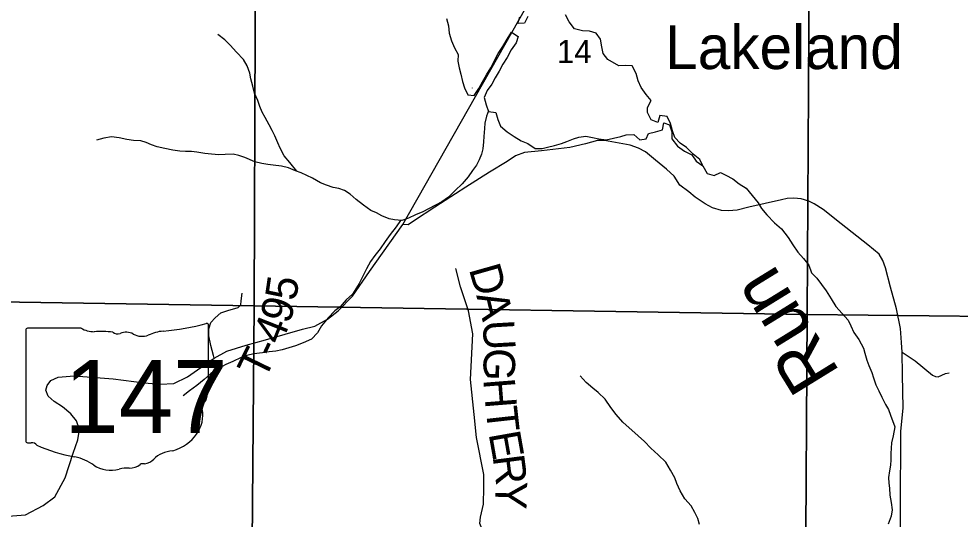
# Model space of a CAD drawing. Extents: x 2043100 to 2470832, y 443715 to 810583.
# Drawn here: x 2278495 to 2287455, y 684041 to 688807 of the extents above; entities that cross this region are included whole.
import ezdxf

# ---------------------------------------------------------------- set-up
doc = ezdxf.new("R2010")
doc.units = 0
for name, color, linetype in [('GM_X_County_Road', 7, 'Continuous'), ('GM_X_Major_Lake', 7, 'Continuous'), ('GM_X_Minor_River', 7, 'Continuous'), ('GM_X_Minor_River_Text', 7, 'Continuous'), ('GM_X_Section', 7, 'Continuous'), ('GM_X_Section_Text', 7, 'Continuous'), ('GM_X_State_Location', 7, 'Continuous'), ('GM_X_State_Route', 7, 'Continuous'), ('GM_X_State_Shield', 7, 'Continuous'), ('GM_X_Township_Road', 7, 'Continuous'), ('GM_X_Township_Road_Text', 7, 'Continuous'), ('GM_X_Unincorporated_Text', 7, 'Continuous')]:
    doc.layers.add(name, color=color, linetype=linetype)

msp = doc.modelspace()

# ---------------------------------------------------------------- linework, layer by layer
at = {"layer": 'GM_X_County_Road'}
msp.add_lwpolyline([(2286889.6, 683526.7), (2286886, 684146.1), (2286891.4, 684877.8), (2286911.1, 685101.8), (2286906.3, 685416.5), (2286901.7, 685630.9), (2286897.4, 685723.1), (2286887, 685857.3), (2286848.5, 686045.6), (2286791.9, 686251.9), (2286745.3, 686434.2), (2286717.1, 686504.2), (2286682.9, 686564.3), (2286576.6, 686654.1), (2286321.8, 686855.8), (2286149.3, 686991.6), (2286065.1, 687043.5), (2286012.9, 687069.4), (2285942.8, 687091.3), (2285872.7, 687099.1), (2285806.7, 687096.9), (2285754.7, 687082.7), (2285442.6, 687011.7), (2285332.5, 686985.3), (2285250.5, 686977.1), (2285182.4, 686982.9), (2285098.3, 687006.7), (2285026.1, 687044.6), (2284933.8, 687108.5), (2284873.6, 687158.4), (2284787.4, 687222.3), (2284731.7, 687307.6), (2284661, 687373.9), (2284555.8, 687461.9), (2284459.2, 687539.7), (2284394.3, 687575.8), (2284313.5, 687604.6), (2284069.8, 687647.9), (2284002, 687647.9), (2283889.6, 687616.2), (2283739.6, 687583), (2283471.4, 687549.8), (2283307, 687535.4), (2283223.3, 687502.3), (2283144, 687448.9), (2282973.9, 687348), (2282750.3, 687205.2), (2282454.7, 687014.8), (2282261.5, 686886.5), (2282200.9, 686846.1), (2282149, 686849)], dxfattribs=at)
at = {"layer": 'GM_X_Major_Lake'}
for points in [[(2282564.9, 688811.2), (2282583.3, 688741.2), (2282591.7, 688671.2), (2282612.2, 688597.2), (2282642.5, 688531.3), (2282676.9, 688467.5), (2282673.2, 688403.4), (2282687.6, 688339.4), (2282701.9, 688279.4), (2282718.3, 688209.4), (2282736.7, 688149.5), (2282769, 688083.6), (2282829, 688077.9), (2282872.6, 688144.3), (2282908.2, 688206.6), (2282947.8, 688274.9), (2282987.4, 688339.3), (2283022.9, 688409.6), (2283058.5, 688475.9), (2283102.1, 688542.3), (2283143.6, 688612.6), (2283183.2, 688681), (2283249.4, 688639.3), (2283227.8, 688577.1), (2283180.2, 688510.7), (2283142.7, 688440.4), (2283103.1, 688374.1), (2283067.5, 688309.8), (2283029.9, 688245.4), (2282996.3, 688185.2), (2282952.6, 688124.8), (2282925.1, 688056.5), (2282943.4, 687988.6), (2282965.8, 687924.6), (2283033.8, 687915), (2283054.2, 687849.1), (2283078.5, 687785.2), (2283142.8, 687731.5), (2283209, 687685.9), (2283275.2, 687646.2), (2283339.3, 687618.6), (2283409.5, 687571), (2283475.5, 687573.4), (2283527.4, 687583.8), (2283595.2, 687602.2), (2283659, 687618.6), (2283710.9, 687639)], [(2283340.2, 688828.2), (2283306.6, 688765.9), (2283244.7, 688763.5), (2283262.3, 688827.7)], [(2284207.5, 688358), (2284100, 688418.5), (2284057.7, 688478.3), (2284045.4, 688540.3), (2284032.9, 688612.3), (2283990.6, 688670.1), (2283926.6, 688689.7), (2283858.6, 688693.3), (2283784.6, 688712.8), (2283732.2, 688778.6), (2283699.8, 688844.5)], [(2284225.2, 687686.7), (2284275.3, 687700.8), (2284347.4, 687704.9), (2284405.5, 687654.9), (2284467.5, 687665), (2284489.5, 687715.1), (2284555.6, 687731.2), (2284621.7, 687751.4), (2284633.7, 687815.5), (2284689.7, 687797.6), (2284709.8, 687729.5), (2284711.8, 687663.4), (2284765.9, 687593.3), (2284832, 687547.3), (2284900.2, 687513.3), (2284942.2, 687451.3), (2285006.3, 687407.3), (2284976.3, 687467.4), (2284914.2, 687519.4), (2284850.1, 687581.4), (2284790, 687621.4), (2284739.9, 687677.4), (2284717.8, 687741.5), (2284697.7, 687809.6), (2284665.7, 687877.7), (2284595.6, 687887.6), (2284575.6, 687819.4), (2284513.5, 687845.4), (2284479.4, 687913.5), (2284477.4, 687963.6), (2284513.4, 688029.8), (2284467.3, 688085.8), (2284419.2, 688151.9), (2284391.1, 688217.9), (2284371.1, 688288), (2284333, 688358.1), (2284270.9, 688364), (2284207.5, 688358)], [(2283710.9, 687639), (2283774.7, 687663.4), (2283826.6, 687679.8), (2283892.5, 687688.2), (2283956.5, 687676.6), (2284016.5, 687665), (2284084.5, 687653.4), (2284225.2, 687686.7)]]:
    msp.add_lwpolyline(points, dxfattribs=at)
at = {"layer": 'GM_X_Minor_River'}
for points in [[(2281139.9, 687356), (2281074.6, 687437.8), (2281020.3, 687503.5), (2280983.9, 687575.4), (2280961.7, 687627.3), (2280931.3, 687691.3), (2280907, 687743.2), (2280878.8, 687797.1), (2280840.4, 687866.9), (2280812.1, 687918.8), (2280789.8, 687972.8), (2280771.6, 688028.8), (2280739.2, 688100.7), (2280722.8, 688166.7), (2280704.5, 688236.6), (2280694.2, 688290.6), (2280667.8, 688358.6), (2280633.5, 688418.5), (2280567.1, 688490.2), (2280506.8, 688555.9), (2280454.5, 688607.7), (2280388.3, 688657.3)], [(2282814.4, 688148.2), (2282814.1, 688149.2)], [(2282964.1, 687929.5), (2282945.8, 687879.1), (2282930.2, 687813), (2282928.4, 687762.9), (2282920.8, 687686.8), (2282919.1, 687636.7), (2282911.5, 687570.5), (2282897.8, 687518.4), (2282878.1, 687464.2), (2282852.3, 687412), (2282814.6, 687361.7), (2282772.9, 687303.4), (2282713.3, 687235), (2282649.7, 687172.5), (2282586, 687108.1), (2282520.3, 687063.6), (2282460.5, 687033.3), (2282394.7, 686996.8), (2282340.9, 686968.5), (2282271, 686940), (2282205.2, 686909.6), (2282139.4, 686885.2), (2282069.3, 686892.8), (2282019.3, 686902.5), (2281951.1, 686932.2), (2281901, 686957.9), (2281846.9, 686981.6), (2281774.6, 687033.3), (2281706.4, 687085), (2281648.1, 687136.7), (2281595.9, 687172.4), (2281541.9, 687192.2), (2281485.8, 687201.8), (2281423.7, 687223.5), (2281365.6, 687245.2), (2281291.4, 687290.8), (2281237.3, 687316.5), (2281183.1, 687340.3), (2281129.1, 687360), (2281062.9, 687387.6), (2280996.8, 687405.3), (2280914.8, 687412.8), (2280864.8, 687420.5), (2280808.8, 687430.2), (2280742.7, 687443.8), (2280646.5, 687485.3), (2280588.4, 687505), (2280534.4, 687518.7), (2280458.4, 687516.3), (2280400.4, 687511.9), (2280330.4, 687517.6), (2280264.4, 687523.2), (2280190.3, 687536.8), (2280138.3, 687542.5), (2280082.3, 687544.2), (2280026.3, 687547.8), (2279960.3, 687557.5), (2279886.2, 687571), (2279812.2, 687586.6), (2279758.1, 687606.4), (2279706, 687630.1), (2279655.9, 687643.8), (2279585.9, 687649.4), (2279521.9, 687659.1), (2279449.8, 687672.7), (2279375.8, 687682.2), (2279303.8, 687671.8), (2279234, 687651.4)], [(2285006.3, 687407.3), (2285047.8, 687334), (2285112, 687316.1), (2285174, 687344.4), (2285224.2, 687318.5), (2285290.4, 687284.7), (2285350.6, 687236.7), (2285416.8, 687192.9), (2285475, 687124.9), (2285531.3, 687054.9), (2285563.5, 687000.9), (2285615.7, 686939), (2285688, 686865), (2285754.2, 686807.1), (2285818.5, 686723.1), (2285860.7, 686653.1), (2285909, 686585.1), (2285963.2, 686523.2), (2286015.4, 686461.2), (2286039.6, 686389.1), (2286091.8, 686337.2), (2286134, 686277.2), (2286180.3, 686217.2), (2286228.5, 686139.2), (2286272.7, 686067.2), (2286389.2, 685935.3), (2286413.4, 685883.3), (2286443.6, 685819.2), (2286491.8, 685753.2), (2286534.1, 685671.2), (2286546.2, 685621.1), (2286566.4, 685555), (2286586.5, 685505), (2286612.7, 685438.9), (2286630.9, 685386.9), (2286653, 685320.8), (2286681.2, 685264.8), (2286709.4, 685204.8), (2286743.6, 685134.7), (2286771.8, 685084.7), (2286791.9, 685032.7), (2286832.5, 684920.6)], [(2282127.5, 686886.5), (2282085.7, 686826.8), (2282030.1, 686754.4), (2281980.5, 686686), (2281934.8, 686615.7), (2281885.2, 686551.3), (2281843.5, 686495), (2281805.9, 686424.7), (2281770.3, 686356.4), (2281734.7, 686286.1), (2281703, 686233.9), (2281671.2, 686183.6), (2281611.5, 686129.2), (2281553.9, 686062.8), (2281502.1, 686026.4), (2281438.5, 685958), (2281376.9, 685883.5), (2281337.3, 685815.2), (2281279.6, 685756.8), (2281201.8, 685722.3), (2281130, 685693.8), (2281064.1, 685673.4), (2281002.2, 685655.1), (2280942.3, 685642.7), (2280876.4, 685634.3), (2280814.5, 685625.9), (2280732.5, 685617.4), (2280666.6, 685601), (2280612.7, 685580.7), (2280533, 685544.2), (2280465.1, 685513.8), (2280395.4, 685477.3), (2280321.6, 685428.8), (2280260, 685372.4), (2280188.3, 685315.9), (2280120.6, 685263.4), (2280058.9, 685215)], [(2284244.1, 684966.6), (2284180.8, 685036.7), (2284130.4, 685106.5), (2284076, 685184.2), (2284009.7, 685247.9), (2283957.5, 685289.7), (2283895.2, 685343.4), (2283836.9, 685407.2)], [(2284974.9, 683989.8), (2284958.6, 684047.8), (2284930.3, 684105.7), (2284896, 684167.6), (2284835.6, 684235.4), (2284789.2, 684311.2), (2284758.8, 684381.1), (2284738.5, 684435.1), (2284698.1, 684509), (2284653.7, 684582.8), (2284579.4, 684654.5), (2284509.1, 684716.1), (2284448.7, 684781.9), (2284388.5, 684835.6), (2284244.1, 684966.6)], [(2286832.5, 684920.6), (2286818.6, 684833.9), (2286801, 684769.7), (2286799.3, 684717.6), (2286793.6, 684665.5), (2286796, 684605.4), (2286790.2, 684555.3), (2286780.6, 684501.2), (2286772.9, 684437), (2286775.2, 684385), (2286783.5, 684335), (2286783.9, 684270.9), (2286798.3, 684200.9), (2286808.7, 684130.8), (2286799.1, 684068.7), (2286769.5, 683994.4)]]:
    msp.add_lwpolyline(points, dxfattribs=at)
at = {"layer": 'GM_X_Section'}
for points in [[(2275486.2, 691462.8), (2280753.4, 691386.7), (2280735.8, 686074.1), (2275452.6, 686156)], [(2280753.4, 691386.7), (2286029, 691327), (2285999.1, 685990.1), (2280735.8, 686074.1)], [(2286029, 691327), (2291298.1, 691272.2), (2291263.2, 688598.5), (2291224.3, 685932.8), (2285999.1, 685990.1)], [(2275452.6, 686156), (2280735.8, 686074.1), (2280691.6, 680798.9), (2275412.5, 680866.8)], [(2280735.8, 686074.1), (2285999.1, 685990.1), (2285965.2, 680797), (2280691.6, 680798.9)], [(2285999.1, 685990.1), (2291224.3, 685932.8), (2291199.6, 683225), (2291196.8, 680705.8), (2285965.2, 680797)]]:
    msp.add_lwpolyline(points, close=True, dxfattribs=at)
at = {"layer": 'GM_X_State_Route'}
for points in [[(2281833.1, 686400.8), (2281833.9, 686402), (2282149, 686849), (2283465.6, 689172.1), (2283624.2, 689451.9), (2284085.8, 690297.9), (2284322.1, 690722.8), (2284482.2, 690893.7), (2284605.3, 690991.9), (2284732.9, 691058), (2285040.6, 691163), (2285186.6, 691206.3), (2285649.1, 691258.9), (2286058.9, 691289), (2286380.6, 691321.2), (2286722.5, 691337.9), (2286882.3, 691332.3), (2287025.2, 691312.9), (2287245.2, 691262.7), (2287587.4, 691108.5)], [(2278393.9, 684068.8), (2278559.8, 684081.7), (2278725.6, 684172.6), (2278838.1, 684253.3), (2278937.6, 684435), (2279011.1, 684671.5), (2279057.3, 684795.5), (2279071.7, 684895), (2279045, 684978.7), (2278991.7, 685045), (2278912.4, 685111.4), (2278830.2, 685161.8), (2278775.4, 685213.7), (2278752.3, 685271.4), (2278763.8, 685316.1), (2278798.4, 685362.3), (2278870.5, 685392.5), (2279023.4, 685407), (2279394, 685376.7), (2279689.6, 685339.2), (2279841, 685327.7), (2279969.4, 685333.4), (2280099.2, 685398.3), (2280355.7, 685575.7), (2280475.5, 685640.6), (2280660.1, 685698.3), (2280841.8, 685750.2), (2281029.3, 685805), (2281195.1, 685851.1), (2281311.9, 685878.5), (2281431.6, 685946.3), (2281535.4, 686027), (2281672.4, 686166.9), (2281833.1, 686400.8)]]:
    msp.add_lwpolyline(points, dxfattribs=at)
at = {"layer": 'GM_X_State_Shield'}
for p, q in [((2279088.3, 685860.9), (2278578.7, 685860.9)), ((2280301.8, 685334.3), (2280301.8, 685887.1)), ((2278561.6, 685842.7), (2278561.6, 684786.1)), ((2280301.6, 685334.5), (2280301.8, 685334.3))]:
    msp.add_line(p, q, dxfattribs=at)
for centre, major_axis, start_param, end_param in [((2278581.5, 685845), (20.2, 0), 1.712693, 3.28349), ((2279209.7, 685983.6), (195.5, 0), 4.042523, 4.731795), ((2279681.9, 687301.4), (1845.5, 0), 4.814394, 5.042369), ((2280282.5, 685889.4), (19.4, 0), 6.141152, 7.989035), ((2279274.5, 685267.7), (702, 0), 1.404758, 1.657858), ((2279433.9, 685850.4), (56.4, 0), 3.836095, 5.185415), ((2279516.7, 685728.3), (117.3, 0), 0.950623, 2.079405), ((2279668.1, 685895.8), (141.1, 0), 4.081561, 5.145723), ((2279917.3, 685538.2), (371.3, 0), 1.699011, 2.107814), ((2280297.3, 685293.8), (30, 0), 1.883978, 3.671073), ((2280281.1, 685332.2), (20.7, 0), 5.05454, 6.418171), ((2280106.6, 685223.9), (180, 0), 5.934695, 6.695948), ((2280371.2, 685103), (130.9, 0), 2.387724, 3.262537), ((2279785.3, 685032.7), (461.6, 0), 5.101752, 6.440018), ((2278581.7, 684783.8), (20.3, 0), 3.00124, 4.508301), ((2278584.8, 684891.9), (155.2, 0), 4.665946, 4.897461), ((2278616.5, 684725.1), (56, 0), 0.519207, 1.627899), ((2279323.1, 685674.5), (1332.7, 0), 4.195997, 4.488961), ((2279979.9, 684489.4), (252.8, 0), 1.647645, 2.488434), ((2278925.8, 684311.4), (417, 0), 0.823519, 1.323587), ((2279659.6, 684683.7), (149.1, 0), 4.937069, 5.64225), ((2279376.8, 684719.9), (264.6, 0), 4.026481, 4.996735), ((2279529.7, 684354.5), (217.4, 0), 1.495662, 1.94098), ((2279549, 684640.7), (141, 0), 4.691044, 5.507374), ((2279676.5, 684538.4), (39.7, 0), 1.147584, 2.315152)]:
    msp.add_ellipse(centre, major_axis=major_axis, ratio=0.8, start_param=start_param, end_param=end_param, dxfattribs=at)
at = {"layer": 'GM_X_Township_Road'}
for points in [[(2282828.4, 685037), (2282828.4, 685037.6), (2282795.5, 685372.6), (2282817.3, 685807.6), (2282773.8, 686025.1), (2282697.7, 686253.6), (2282654.2, 686427.6)], [(2280355.7, 685575.7), (2280346.6, 685601.5), (2280321.8, 685696), (2280303.9, 685789.1), (2280303.9, 685854), (2280322.7, 685913.8), (2280363, 685960), (2280419.3, 686007.6), (2280495, 686031.4), (2280550.5, 686046.5), (2280581.5, 686057.3), (2280607.5, 686081.8), (2280612.7, 686121.1), (2280620.5, 686195)], [(2286901.7, 685630.9), (2287026, 685549.1), (2287192.5, 685413.3), (2287220.6, 685399.3), (2287244.6, 685397.4), (2287280.6, 685413.5), (2287314.6, 685427.7), (2287350.6, 685435.8)], [(2284558.2, 682664.2), (2284480.3, 682637.5), (2284430.3, 682633), (2284317.8, 682666.1), (2284138.6, 682757.9), (2283844.7, 682958.2), (2283671.7, 683071.2), (2283438, 683253.9), (2283226.3, 683452.8), (2283072.8, 683624), (2282959.1, 683839.6), (2282908.3, 683937.5), (2282881.8, 684001.4), (2282889.4, 684061.6), (2282916.6, 684184), (2282921.4, 684344.3), (2282920.5, 684466.5), (2282849.9, 684817.9), (2282828.4, 685037)]]:
    msp.add_lwpolyline(points, dxfattribs=at)

# ---------------------------------------------------------------- texts
at = {"layer": 'GM_X_Minor_River_Text'}
msp.add_text('Run', height=499.92, rotation=121.68927, dxfattribs=at).set_placement((2286316.6, 685438.4))
at = {"layer": 'GM_X_Section_Text'}
msp.add_text('14', height=220.83, rotation=0.00001, dxfattribs=at).set_placement((2283617.4, 688386.1))
at = {"layer": 'GM_X_State_Location'}
for s in ['s', 'r']:
    msp.add_text(s, height=0.0000833, dxfattribs=at).set_placement((2279412.3, 685244.6))
msp.add_text('147', height=0.0000833, rotation=0.00001, dxfattribs=at).set_placement((2279059, 685171.4))
at = {"layer": 'GM_X_State_Shield'}
msp.add_text('147', height=696.1, dxfattribs=at).set_placement((2278928.5, 684860.6))
at = {"layer": 'GM_X_Township_Road_Text'}
for s, rotation, p in [('D', 285.85484, (2282776.9, 686424.6)), ('5', 81.62771, (2281133.2, 686113.5)), ('9', 73.63595, (2281071.4, 685891.7)), ('A', 283.75617, (2282848.2, 686173.5)), ('4', 68.34747, (2280993.4, 685691.4)), ('U', 273.36412, (2282908.9, 685931.2)), ('T', 64.15561, (2280834.1, 685355.7)), ('-', 65.12726, (2280934.3, 685562.7)), ('G', 267.93768, (2282924.3, 685675.2)), ('H', 274.54726, (2282915.6, 685373.6)), ('T', 276.41216, (2282937.5, 685099.8)), ('E', 280.09212, (2282965.6, 684856)), ('R', 277.21991, (2283004.3, 684639)), ('Y', 268.25116, (2283034.7, 684407))]:
    msp.add_text(s, height=300, rotation=rotation, dxfattribs=at).set_placement(p)
at = {"layer": 'GM_X_Unincorporated_Text'}
msp.add_text('Lakeland', height=416.67, rotation=0.00001, dxfattribs=at).set_placement((2284647, 688328.9))

doc.saveas('drawing.dxf')
